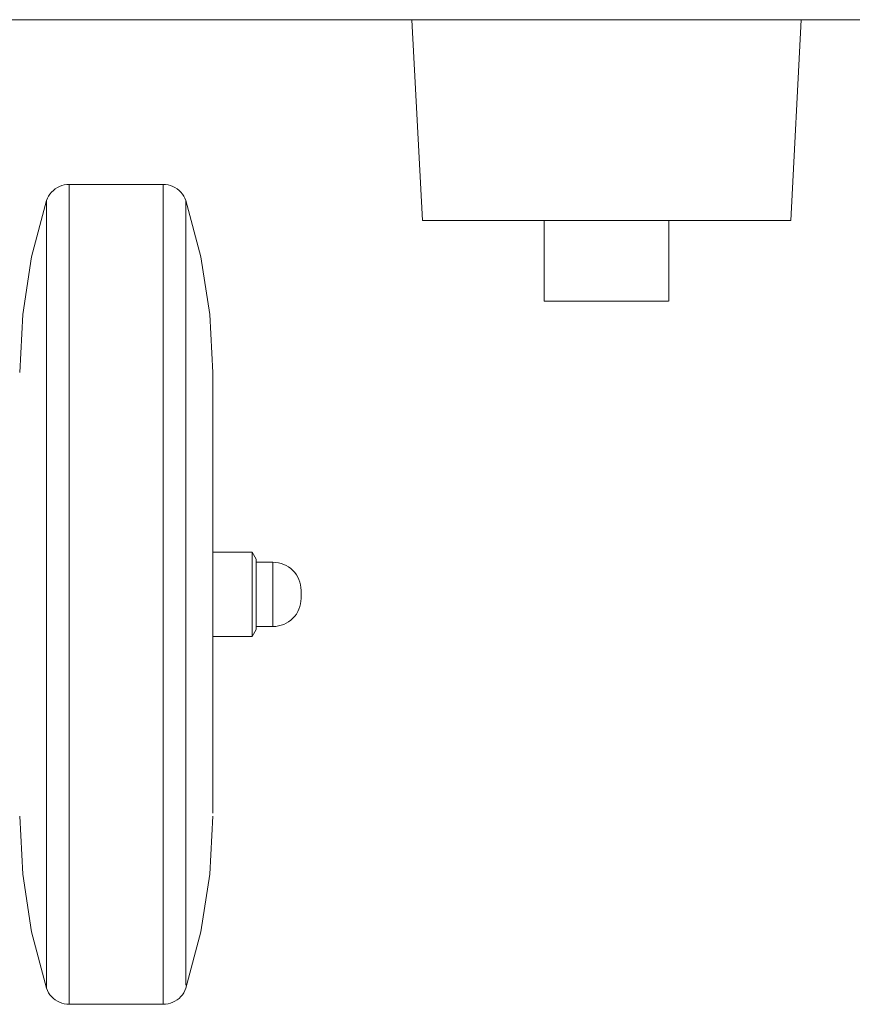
# Model space of a CAD drawing. Header units: millimetres. Extents: x -33711 to 544341, y -222428 to 596511.
# Tile 445 of 656: x 387969 to 388176, y -5144 to -4899. Entities that reach past the tile are written whole.
import ezdxf

# ---------------------------------------------------------------- set-up
doc = ezdxf.new("R2010")
doc.units = ezdxf.units.MM
doc.linetypes.add('XKITLINE00', pattern=[0])

msp = doc.modelspace()

# ---------------------------------------------------------------- linework, layer by layer
at = {"linetype": 'XKITLINE00', "lineweight": 0}
for p, q in [((391666.50538, -4898.89791), (387824.99556, -4898.89791)), ((388068.68796, -4948.89793), (388066.06726, -4898.89791)), ((388162.9229, -4898.89791), (388160.30268, -4948.89793)), ((387976.88439, -4941.37943), (387976.44236, -4941.80739)), ((387977.3679, -4940.99892), (387976.88439, -4941.37943)), ((387977.88765, -4940.67002), (387977.3679, -4940.99892)), ((387978.4384, -4940.39596), (387977.88765, -4940.67002)), ((387979.01442, -4940.17983), (387978.4384, -4940.39596)), ((387979.60951, -4940.02378), (387979.01442, -4940.17983)), ((387980.21748, -4939.92949), (387979.60951, -4940.02378)), ((387980.83212, -4939.8979), (387980.21748, -4939.92949)), ((387980.83189, -5143.89797), (387980.83189, -4939.89798)), ((388004.19857, -4939.8979), (387980.83212, -4939.8979)), ((388004.19834, -5143.89797), (388004.19834, -4939.89798)), ((388004.81274, -4939.92949), (388004.19857, -4939.8979)), ((388005.42071, -4940.02378), (388004.81274, -4939.92949)), ((388006.0158, -4940.17983), (388005.42071, -4940.02378)), ((388006.59182, -4940.39596), (388006.0158, -4940.17983)), ((388007.14257, -4940.67002), (388006.59182, -4940.39596)), ((388007.66232, -4940.99892), (388007.14257, -4940.67002)), ((388008.14583, -4941.37943), (388007.66232, -4940.99892)), ((388008.58786, -4941.80739), (388008.14583, -4941.37943)), ((387975.17493, -4943.89797), (387971.48802, -4957.91805)), ((387975.40953, -4943.32922), (387975.17493, -4943.89797)), ((387975.17517, -5139.8979), (387975.17517, -4943.89792)), ((387975.70135, -4942.78741), (387975.40953, -4943.32922)), ((387976.04658, -4942.27839), (387975.70135, -4942.78741)), ((387976.44236, -4941.80739), (387976.04658, -4942.27839)), ((388008.98363, -4942.27839), (388008.58786, -4941.80739)), ((388009.32934, -4942.78741), (388008.98363, -4942.27839)), ((388009.62069, -4943.32922), (388009.32934, -4942.78741)), ((388009.85529, -4943.89797), (388009.62069, -4943.32922)), ((388009.85506, -5139.12459), (388009.85506, -4943.89792)), ((388009.85529, -4943.89797), (388013.5422, -4957.91805)), ((388160.30268, -4948.89793), (388068.68796, -4948.89793)), ((388098.99523, -4968.89794), (388098.99523, -4948.89796)), ((388129.99537, -4948.89796), (388129.99537, -4968.89794)), ((387971.48802, -4957.91805), (387969.26024, -4972.2426)), ((388015.76998, -4972.2426), (388013.5422, -4957.91805)), ((388129.87713, -4968.89792), (388098.99525, -4968.89792)), ((388098.99525, -4968.89792), (388099.11351, -4968.89792)), ((387969.26024, -4972.2426), (387968.51542, -4986.72009)), ((388016.51528, -4986.72009), (388015.76998, -4972.2426)), ((388016.51505, -5096.32309), (388016.51505, -4986.72017)), ((388026.31523, -5031.39794), (388016.51528, -5031.39794)), ((388026.31501, -5052.39793), (388026.31501, -5031.3979)), ((388027.31516, -5033.12993), (388026.31523, -5031.39794)), ((388027.31516, -5033.89788), (388031.51514, -5033.89788)), ((388027.31541, -5050.66582), (388027.31541, -5033.13001)), ((388027.31541, -5033.13001), (388027.31541, -5033.81916)), ((388027.31541, -5049.89787), (388027.31541, -5033.89796)), ((388031.51514, -5033.89788), (388032.20131, -5033.93162)), ((388031.51539, -5049.82336), (388031.51539, -5033.89796)), ((388032.88081, -5034.03247), (388032.20131, -5033.93162)), ((388033.54695, -5034.19936), (388032.88081, -5034.03247)), ((388034.19401, -5034.43075), (388033.54695, -5034.19936)), ((388034.81486, -5034.72448), (388034.19401, -5034.43075)), ((388035.40423, -5035.07758), (388034.81486, -5034.72448)), ((388035.95593, -5035.48682), (388035.40423, -5035.07758)), ((388036.46471, -5035.94816), (388035.95593, -5035.48682)), ((388036.92629, -5036.45719), (388036.46471, -5035.94816)), ((388037.33542, -5037.00889), (388036.92629, -5036.45719)), ((388037.68875, -5037.59814), (388037.33542, -5037.00889)), ((388037.98249, -5038.2191), (388037.68875, -5037.59814)), ((388038.21375, -5038.86593), (388037.98249, -5038.2191)), ((388038.38065, -5039.53231), (388038.21375, -5038.86593)), ((388038.48126, -5040.2118), (388038.38065, -5039.53231)), ((388038.51511, -5040.89797), (388038.48126, -5040.2118)), ((388038.51536, -5042.8979), (388038.51536, -5040.89793)), ((388038.51536, -5040.89793), (388038.51536, -5040.97398)), ((388038.21375, -5044.92987), (388038.38065, -5044.26361)), ((388038.38065, -5044.26361), (388038.48126, -5043.58399)), ((388038.48126, -5043.58399), (388038.51511, -5042.89794)), ((388038.51536, -5042.82173), (388038.51536, -5042.8979)), ((388036.92629, -5047.33873), (388037.33542, -5046.78691)), ((388037.33542, -5046.78691), (388037.68875, -5046.19766)), ((388037.68875, -5046.19766), (388037.98249, -5045.5767)), ((388037.98249, -5045.5767), (388038.21375, -5044.92987)), ((388033.54695, -5049.59655), (388034.19401, -5049.36505)), ((388034.19401, -5049.36505), (388034.81486, -5049.07132)), ((388034.81486, -5049.07132), (388035.40423, -5048.71822)), ((388035.40423, -5048.71822), (388035.95593, -5048.30897)), ((388035.95593, -5048.30897), (388036.46471, -5047.84763)), ((388036.46471, -5047.84763), (388036.92629, -5047.33873)), ((388027.31516, -5050.66586), (388026.31523, -5052.39797)), ((388031.51514, -5049.89791), (388027.31516, -5049.89791)), ((388027.31541, -5049.97655), (388027.31541, -5050.66582)), ((388031.51514, -5049.89791), (388032.20131, -5049.86418)), ((388032.20131, -5049.86418), (388032.88081, -5049.76345)), ((388032.88081, -5049.76345), (388033.54695, -5049.59655)), ((388026.31523, -5052.39797), (388016.51528, -5052.39797)), ((387968.51542, -5097.07571), (387969.26024, -5111.55332)), ((388015.76998, -5111.55332), (388016.51528, -5097.07571)), ((387969.26024, -5111.55332), (387971.48802, -5125.87786)), ((388013.5422, -5125.87786), (388015.76998, -5111.55332)), ((387975.17493, -5139.89795), (387971.48802, -5125.87786)), ((388009.85529, -5139.89795), (388013.5422, -5125.87786)), ((387975.17493, -5139.89795), (387975.40953, -5140.46669)), ((388009.62069, -5140.46669), (388009.85529, -5139.89795)), ((387975.40953, -5140.46669), (387975.70135, -5141.00838)), ((387975.70135, -5141.00838), (387976.04658, -5141.51741)), ((387976.04658, -5141.51741), (387976.44236, -5141.9884)), ((387976.44236, -5141.9884), (387976.88439, -5142.41636)), ((387976.88439, -5142.41636), (387977.3679, -5142.79688)), ((388007.66232, -5142.79688), (388008.14583, -5142.41636)), ((388008.14583, -5142.41636), (388008.58786, -5141.9884)), ((388008.58786, -5141.9884), (388008.98363, -5141.51741)), ((388008.98363, -5141.51741), (388009.32934, -5141.00838)), ((388009.32934, -5141.00838), (388009.62069, -5140.46669)), ((387977.3679, -5142.79688), (387977.88765, -5143.1259)), ((387977.88765, -5143.1259), (387978.4384, -5143.39984)), ((387978.4384, -5143.39984), (387979.01442, -5143.61608)), ((387979.01442, -5143.61608), (387979.60951, -5143.77213)), ((387979.60951, -5143.77213), (387980.21748, -5143.86642)), ((387980.83212, -5143.8979), (387980.21748, -5143.86642)), ((387980.83212, -5143.8979), (388004.19857, -5143.8979)), ((388004.19857, -5143.8979), (388004.81274, -5143.86642)), ((388004.81274, -5143.86642), (388005.42071, -5143.77213)), ((388005.42071, -5143.77213), (388006.0158, -5143.61608)), ((388006.0158, -5143.61608), (388006.59182, -5143.39984)), ((388006.59182, -5143.39984), (388007.14257, -5143.1259)), ((388007.14257, -5143.1259), (388007.66232, -5142.79688))]:
    msp.add_line(p, q, dxfattribs=at)

doc.saveas('drawing.dxf')
